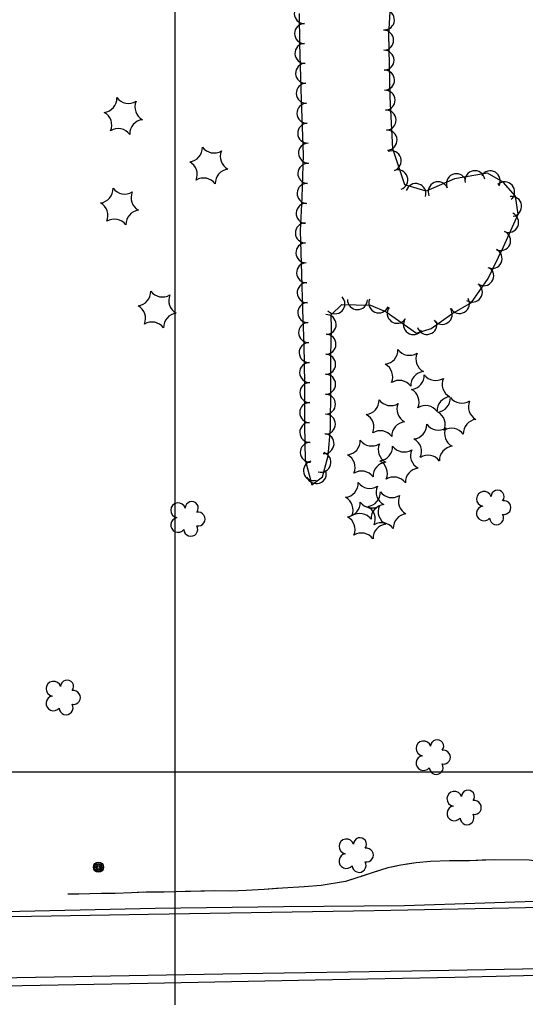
# Model space of a CAD drawing. Extents: x 353423 to 364002, y 127000 to 201942.
# Drawn here: x 361437.7 to 361640.3, y 153409.6 to 153801.3 of the extents above; entities that cross this region are included whole.
import ezdxf

# ---------------------------------------------------------------- set-up
doc = ezdxf.new("R2010")
doc.units = 0
for name, color, linetype in [('E_DTM_SlopeTop', 7, 'Continuous'), ('E_FEN_Generic', 7, 'Continuous'), ('E_LAND_BrushLine', 7, 'Continuous'), ('E_LAND_TreeLine', 7, 'Continuous'), ('E_STRUCT_WingWall', 7, 'Continuous')]:
    doc.layers.add(name, color=color, linetype=linetype)

msp = doc.modelspace()

# ---------------------------------------------------------------- linework, layer by layer
at = {"layer": 'E_DTM_SlopeTop'}
for points in [[(362281.78, 153460), (362243.93, 153459.44), (362170.03, 153458.13), (362115.4, 153456.98), (362066.25, 153456.21), (362019.11, 153455.19), (361966.89, 153454.03), (361912.18, 153452.74), (361852.41, 153451.97), (361792.58, 153450.66), (361713.9, 153449.07), (361656.15, 153448.43), (361591.86, 153446.28), (361543.43, 153445.88), (361492.08, 153445.26), (361425.72, 153443.83), (361387.5, 153443.37), (361347.37, 153442.44), (361298.17, 153441.95), (361258.45, 153441.43), (361201.39, 153440.3), (361145.9, 153438.78), (361097.32, 153438.2), (361036.92, 153437.01)], [(361054.36, 153435.13), (361127.98, 153436.14), (361199.68, 153437.36), (361283.81, 153439.32), (361351.14, 153440.65), (361419, 153441.7), (361489.43, 153442.95), (361579.78, 153444.5), (361640.29, 153445.69), (361727.41, 153447.21), (361805.33, 153448.74), (361879.95, 153450.12), (361964.62, 153451.65), (362057.08, 153453.35), (362154.16, 153455.33), (362232.61, 153456.39), (362281.93, 153457.47)], [(362283.38, 153433.3), (362216.84, 153432.21), (362121.22, 153430.43), (362043.1, 153428.77), (361946.58, 153426.75), (361868.89, 153425.41), (361766.26, 153423.52), (361676.05, 153421.65), (361594.87, 153420.14), (361526.58, 153419.1), (361436.59, 153417.5), (361361.57, 153416.29), (361274.81, 153414.69), (361193.87, 153412.71), (361092.19, 153411.05), (361016.46, 153410.07), (360934.39, 153408.93)], [(361114.05, 153408.83), (361172.21, 153409.8), (361243.98, 153411.41), (361301.47, 153412.85), (361366.46, 153413.43), (361424.25, 153414.1), (361489.15, 153415.33), (361556.15, 153416.65), (361611.97, 153417.76), (361689, 153419.54), (361763.48, 153420.77), (361847.89, 153422.26), (361913.58, 153423.89), (361996.48, 153425.01), (362063.45, 153426.35), (362136.33, 153428.08), (362202.51, 153429.38), (362283.56, 153430.4)]]:
    msp.add_lwpolyline(points, dxfattribs=at)
at = {"layer": 'E_FEN_Generic'}
msp.add_lwpolyline([(361549.65, 153803.77), (361549.78, 153791.57), (361550.51, 153769.26), (361551.35, 153747.21), (361550.7, 153730.06), (361550.05, 153716.73), (361550.56, 153699.31), (361551, 153684.91), (361551.53, 153671.18), (361551.87, 153655.46), (361551.78, 153638.67), (361552.12, 153624.99), (361554.76, 153615), (361558.97, 153618.19), (361561.34, 153626.64), (361562.28, 153637.55), (361562.35, 153654.14), (361562.41, 153666.85), (361562.65, 153677.61), (361562.51, 153683), (361566.73, 153687.2), (361578.21, 153686.93), (361584.52, 153684.32), (361588.1, 153681.7), (361596.7, 153675.72), (361602.58, 153677.54), (361610.85, 153683.42), (361618.67, 153687.95), (361625.38, 153697.6), (361631.5, 153710.25), (361637.33, 153723.39), (361636.29, 153730.64), (361631.32, 153736.16), (361625.16, 153739.78), (361611.95, 153737.56), (361600.52, 153732.57), (361592.06, 153735.2), (361587.13, 153749.55), (361586.12, 153770.2), (361585.82, 153783.34), (361585.57, 153795.54), (361587.19, 153822.24)], dxfattribs=at)
for centre, radius, start, end in [((361551.74, 153803.73), 4, 90.5945, 270.5792), ((361583.82, 153801.21), 4, 266.5328, 86.5174), ((361551.83, 153795.74), 4, 90.5945, 270.5792), ((361583.53, 153793.06), 4, 271.2005, 91.1851), ((361551.99, 153787.79), 4, 91.8947, 271.8793), ((361583.69, 153785.06), 4, 271.2005, 91.1851), ((361552.26, 153779.8), 4, 91.8947, 271.8793), ((361583.87, 153777.07), 4, 271.2891, 91.2738), ((361552.52, 153771.81), 4, 91.8947, 271.8793), ((361471.01, 153769.86), 5.72, 276.2674, 2.0323), ((361481.35, 153773.45), 5.72, 216.2674, 302.0323), ((361584.08, 153769.02), 4, 272.8305, 92.8152), ((361489.63, 153766.29), 5.72, 156.2674, 242.0323), ((361552.81, 153763.83), 4, 92.1794, 272.1641), ((361468.95, 153759.12), 5.72, 336.2674, 62.0323), ((361584.47, 153761.03), 4, 272.8305, 92.8152), ((361477.23, 153751.96), 5.72, 36.2674, 122.0323), ((361487.57, 153755.55), 5.72, 96.2674, 182.0323), ((361553.11, 153755.85), 4, 92.1794, 272.1641), ((361584.87, 153753.05), 4, 272.8305, 92.8152), ((361505.23, 153750.04), 5.72, 276.2674, 2.0323), ((361515.56, 153753.63), 5.72, 216.2674, 302.0323), ((361553.42, 153747.86), 4, 92.1794, 272.1641), ((361523.84, 153746.47), 5.72, 156.2674, 242.0323), ((361586.58, 153744.72), 4, 288.9511, 108.9358), ((361503.17, 153739.29), 5.72, 336.2674, 62.0323), ((361553.16, 153739.71), 4, 87.8343, 267.819), ((361521.78, 153735.73), 5.72, 96.2674, 182.0323), ((361589.18, 153737.16), 4, 288.9511, 108.9358), ((361612.66, 153735.58), 4, 23.6034, 203.588), ((361620.04, 153736.8), 4, 9.5726, 189.5573), ((361626.22, 153736.73), 4, 329.6006, 149.5853), ((361511.45, 153732.14), 5.72, 36.2674, 122.0323), ((361552.85, 153731.72), 4, 87.8343, 267.819), ((361596.41, 153731.65), 4, 342.7323, 162.717), ((361605.33, 153732.38), 4, 23.6034, 203.588), ((361631.97, 153732.31), 4, 311.9513, 131.936), ((361469.48, 153733.58), 5.72, 276.2674, 2.0323), ((361479.82, 153737.17), 5.72, 216.2674, 302.0323), ((361488.09, 153730.01), 5.72, 156.2674, 242.0323), ((361634.77, 153726.51), 4, 278.2274, 98.2121), ((361467.42, 153722.83), 5.72, 336.2674, 62.0323), ((361552.48, 153723.71), 4, 87.2419, 267.2266), ((361486.03, 153719.27), 5.72, 96.2674, 182.0323), ((361633.58, 153720.09), 4, 246.0885, 66.0731), ((361475.7, 153715.68), 5.72, 36.2674, 122.0323), ((361552.17, 153715.89), 4, 91.6879, 271.6726), ((361630.34, 153712.78), 4, 246.0885, 66.0731), ((361552.4, 153707.9), 4, 91.6879, 271.6726), ((361626.94, 153705.62), 4, 244.1662, 64.1509), ((361552.64, 153699.91), 4, 91.6879, 271.6726), ((361623.6, 153698.71), 4, 235.241, 55.2256), ((361552.88, 153691.92), 4, 91.754, 271.7386), ((361619.04, 153692.15), 4, 235.241, 55.2256), ((361484.56, 153692.35), 5.72, 276.2674, 2.0323), ((361494.89, 153695.94), 5.72, 216.2674, 302.0323), ((361503.17, 153688.79), 5.72, 156.2674, 242.0323), ((361553.13, 153683.94), 4, 92.1896, 272.1743), ((361564.03, 153687.46), 4, 224.8988, 44.8835), ((361573.04, 153689.14), 4, 178.6253, 358.61), ((361581.57, 153687.8), 4, 157.5266, 337.5113), ((361613.88, 153687.59), 4, 210.0332, 30.0179), ((361482.5, 153681.61), 5.72, 336.2674, 62.0323), ((361501.11, 153678.04), 5.72, 96.2674, 182.0323), ((361560.51, 153679.18), 4, 271.4307, 91.4154), ((361588.94, 153683.68), 4, 143.872, 323.8566), ((361606.96, 153683.22), 4, 215.4147, 35.3994), ((361490.78, 153674.45), 5.72, 36.2674, 122.0323), ((361553.44, 153675.95), 4, 92.1896, 272.1743), ((361595.45, 153679.14), 4, 145.1832, 325.1679), ((361600.87, 153679.21), 4, 197.2534, 17.2381), ((361553.69, 153667.93), 4, 91.2722, 271.2569), ((361560.42, 153671.28), 4, 268.7663, 88.751), ((361583.51, 153668.97), 5.72, 276.2674, 2.0323), ((361593.85, 153672.56), 5.72, 216.2674, 302.0323), ((361602.13, 153665.4), 5.72, 156.2674, 242.0323), ((361553.87, 153659.94), 4, 91.2722, 271.2569), ((361560.3, 153663.25), 4, 269.7418, 89.7264), ((361581.45, 153658.22), 5.72, 336.2674, 62.0323), ((361600.07, 153654.65), 5.72, 96.2674, 182.0323), ((361553.95, 153651.89), 4, 89.6973, 269.6819), ((361560.27, 153655.26), 4, 269.7418, 89.7264), ((361589.73, 153651.07), 5.72, 36.2674, 122.0323), ((361594.05, 153658.87), 5.72, 276.2674, 2.0323), ((361604.39, 153662.46), 5.72, 216.2674, 302.0323), ((361612.66, 153655.3), 5.72, 156.2674, 242.0323), ((361591.99, 153648.13), 5.72, 336.2674, 62.0323), ((361553.9, 153643.89), 4, 89.6973, 269.6819), ((361560.23, 153647.26), 4, 269.7314, 89.7161), ((361575.96, 153648.81), 5.72, 276.2674, 2.0323), ((361586.29, 153652.4), 5.72, 216.2674, 302.0323), ((361610.6, 153644.56), 5.72, 96.2674, 182.0323), ((361604.54, 153649.8), 5.72, 276.2674, 2.0323), ((361614.88, 153653.39), 5.72, 216.2674, 302.0323), ((361623.16, 153646.23), 5.72, 156.2674, 242.0323), ((361594.57, 153645.25), 5.72, 156.2674, 242.0323), ((361600.27, 153640.97), 5.72, 36.2674, 122.0323), ((361602.49, 153639.05), 5.72, 336.2674, 62.0323), ((361560.19, 153639.27), 4, 269.7314, 89.7161), ((361573.9, 153638.07), 5.72, 336.2674, 62.0323), ((361592.51, 153634.5), 5.72, 96.2674, 182.0323), ((361621.1, 153635.48), 5.72, 96.2674, 182.0323), ((361553.94, 153635.96), 4, 91.4106, 271.3952), ((361582.17, 153630.91), 5.72, 36.2674, 122.0323), ((361595.03, 153639.02), 5.72, 276.2674, 2.0323), ((361605.37, 153642.61), 5.72, 216.2674, 302.0323), ((361610.76, 153631.89), 5.72, 36.2674, 122.0323), ((361613.65, 153635.45), 5.72, 156.2674, 242.0323), ((361559.66, 153631.46), 4, 265.1263, 85.111), ((361568.43, 153632.65), 5.72, 276.2674, 2.0323), ((361578.77, 153636.24), 5.72, 216.2674, 302.0323), ((361592.97, 153628.28), 5.72, 336.2674, 62.0323), ((361554.14, 153627.97), 4, 91.4106, 271.3952), ((361587.05, 153629.08), 5.72, 156.2674, 242.0323), ((361581.38, 153630.26), 5.72, 276.2674, 2.0323), ((361591.71, 153633.85), 5.72, 216.2674, 302.0323), ((361599.99, 153626.7), 5.72, 156.2674, 242.0323), ((361611.59, 153624.71), 5.72, 96.2674, 182.0323), ((361555.44, 153620.63), 4, 104.8594, 284.8441), ((361558.43, 153624), 4, 254.3259, 74.3106), ((361566.38, 153621.91), 5.72, 336.2674, 62.0323), ((361579.32, 153619.52), 5.72, 336.2674, 62.0323), ((361601.25, 153621.12), 5.72, 36.2674, 122.0323), ((361556.57, 153619.43), 4, 199.1846, 19.1692), ((361574.65, 153614.75), 5.72, 36.2674, 122.0323), ((361584.99, 153618.34), 5.72, 96.2674, 182.0323), ((361597.93, 153615.95), 5.72, 96.2674, 182.0323), ((361587.59, 153612.36), 5.72, 36.2674, 122.0323), ((361567.63, 153615.66), 5.72, 276.2674, 2.0323), ((361577.97, 153619.25), 5.72, 216.2674, 302.0323), ((361586.24, 153612.09), 5.72, 156.2674, 242.0323), ((361629.12, 153610.21), 2.61, 321.8358, 179.7684), ((361565.57, 153604.91), 5.72, 336.2674, 62.0323), ((361576.51, 153611.97), 5.72, 276.2674, 2.0323), ((361586.84, 153615.56), 5.72, 216.2674, 302.0323), ((361595.12, 153608.4), 5.72, 156.2674, 242.0323), ((361623.67, 153609.34), 2.97, 17.1306, 260.1038), ((361501.25, 153604.76), 2.97, 17.1306, 260.1038), ((361506.7, 153605.63), 2.61, 321.8358, 179.7684), ((361568.42, 153607.82), 5.72, 276.2674, 2.0323), ((361578.76, 153611.41), 5.72, 216.2674, 302.0323), ((361574.45, 153601.22), 5.72, 336.2674, 62.0323), ((361584.18, 153601.34), 5.72, 96.2674, 182.0323), ((361587.04, 153604.26), 5.72, 156.2674, 242.0323), ((361623.67, 153603.49), 2.97, 99.4798, 320.7136), ((361631.67, 153605.85), 2.78, 259.1277, 100.1387), ((361501.25, 153598.91), 2.97, 99.4798, 320.7136), ((361509.25, 153601.27), 2.78, 259.1277, 100.1387), ((361566.36, 153597.08), 5.72, 336.2674, 62.0323), ((361573.85, 153597.76), 5.72, 36.2674, 122.0323), ((361593.06, 153597.66), 5.72, 96.2674, 182.0323), ((361628.74, 153601.72), 2.78, 182.4506, 30.2236), ((361506.32, 153597.14), 2.78, 182.4506, 30.2236), ((361584.98, 153593.51), 5.72, 96.2674, 182.0323), ((361582.72, 153594.07), 5.72, 36.2674, 122.0323), ((361574.64, 153589.92), 5.72, 36.2674, 122.0323), ((361451.32, 153533.26), 2.97, 17.1306, 260.1038), ((361456.78, 153534.13), 2.61, 321.8358, 179.7684), ((361459.32, 153529.77), 2.78, 259.1277, 100.1387), ((361451.32, 153527.41), 2.97, 99.4798, 320.7136), ((361456.4, 153525.64), 2.78, 182.4506, 30.2236), ((361599.49, 153509.35), 2.97, 17.1306, 260.1038), ((361604.95, 153510.22), 2.61, 321.8358, 179.7684), ((361607.49, 153505.86), 2.78, 259.1277, 100.1387), ((361599.49, 153503.5), 2.97, 99.4798, 320.7136), ((361604.57, 153501.73), 2.78, 182.4506, 30.2236), ((361611.84, 153489.2), 2.97, 17.1306, 260.1038), ((361617.3, 153490.07), 2.61, 321.8358, 179.7684), ((361619.84, 153485.71), 2.78, 259.1277, 100.1387), ((361611.84, 153483.35), 2.97, 99.4798, 320.7136), ((361616.92, 153481.58), 2.78, 182.4506, 30.2236), ((361568.62, 153470.12), 2.97, 17.1306, 260.1038), ((361574.07, 153470.99), 2.61, 321.8358, 179.7684), ((361576.61, 153466.64), 2.78, 259.1277, 100.1387), ((361568.61, 153464.27), 2.97, 99.4798, 320.7136), ((361573.69, 153462.5), 2.78, 182.4506, 30.2236)]:
    msp.add_arc(centre, radius, start, end, dxfattribs=at)
at = {"layer": 'E_LAND_BrushLine'}
for centre, radius in [((361469.33, 153461.78), 2.02), ((361469.34, 153461.76), 1.52), ((361469.33, 153461.8), 1.01), ((361469.33, 153461.79), 0.502)]:
    msp.add_circle(centre, radius, dxfattribs=at)
at = {"layer": 'E_LAND_TreeLine'}
for p, q in [((361500, 152500), (361500, 155000)), ((359000, 153500), (362500, 153500))]:
    msp.add_line(p, q, dxfattribs=at)
at = {"layer": 'E_STRUCT_WingWall'}
for points in [[(361641.79, 153464.61), (361627.71, 153464.74), (361617.85, 153464.34), (361609.89, 153464.34), (361602.24, 153464.04), (361596.57, 153463.54), (361590.35, 153462.57), (361585.22, 153461.52), (361579.78, 153459.75), (361575.7, 153458.52), (361568.31, 153456.02), (361558.45, 153454.43), (361551.66, 153453.87), (361543, 153453.36), (361535.69, 153452.86), (361528.49, 153452.47), (361522.12, 153452.22), (361515.91, 153452.33), (361511.82, 153452.21), (361505.22, 153452.06), (361495.66, 153451.73), (361488.42, 153451.8), (361482.55, 153451.5), (361476.03, 153451.22), (361470.61, 153451.18), (361465.94, 153451.11), (361461.44, 153450.98), (361457.02, 153450.96)], [(361623, 153464.55), (361617.85, 153464.34), (361609.89, 153464.34), (361602.24, 153464.04), (361596.57, 153463.54), (361592.79, 153462.95)], [(361653.28, 153463.3), (361652.76, 153463.31), (361641.79, 153464.61), (361627.71, 153464.74), (361623, 153464.55)], [(361582.64, 153460.68), (361580.66, 153460.03)], [(361588.7, 153462.23), (361586.64, 153461.81)], [(361570.7, 153456.83), (361568.31, 153456.02), (361558.45, 153454.43), (361551.66, 153453.87), (361543, 153453.36), (361540.68, 153453.2)], [(361576.66, 153458.81), (361575.7, 153458.52), (361574.67, 153458.17)], [(361506.19, 153452.08), (361505.22, 153452.06), (361504.1, 153452.02)], [(361540.68, 153453.2), (361535.69, 153452.86), (361528.49, 153452.47), (361522.12, 153452.22), (361515.91, 153452.33), (361511.82, 153452.21), (361510.38, 153452.18)], [(361487.38, 153451.75), (361482.55, 153451.5), (361476.03, 153451.22), (361470.61, 153451.18), (361465.94, 153451.11), (361461.44, 153450.98), (361457.02, 153450.96)], [(361493.66, 153451.75), (361491.57, 153451.77)], [(361499.93, 153451.88), (361497.84, 153451.81)]]:
    msp.add_lwpolyline(points, dxfattribs=at)

doc.saveas('drawing.dxf')
